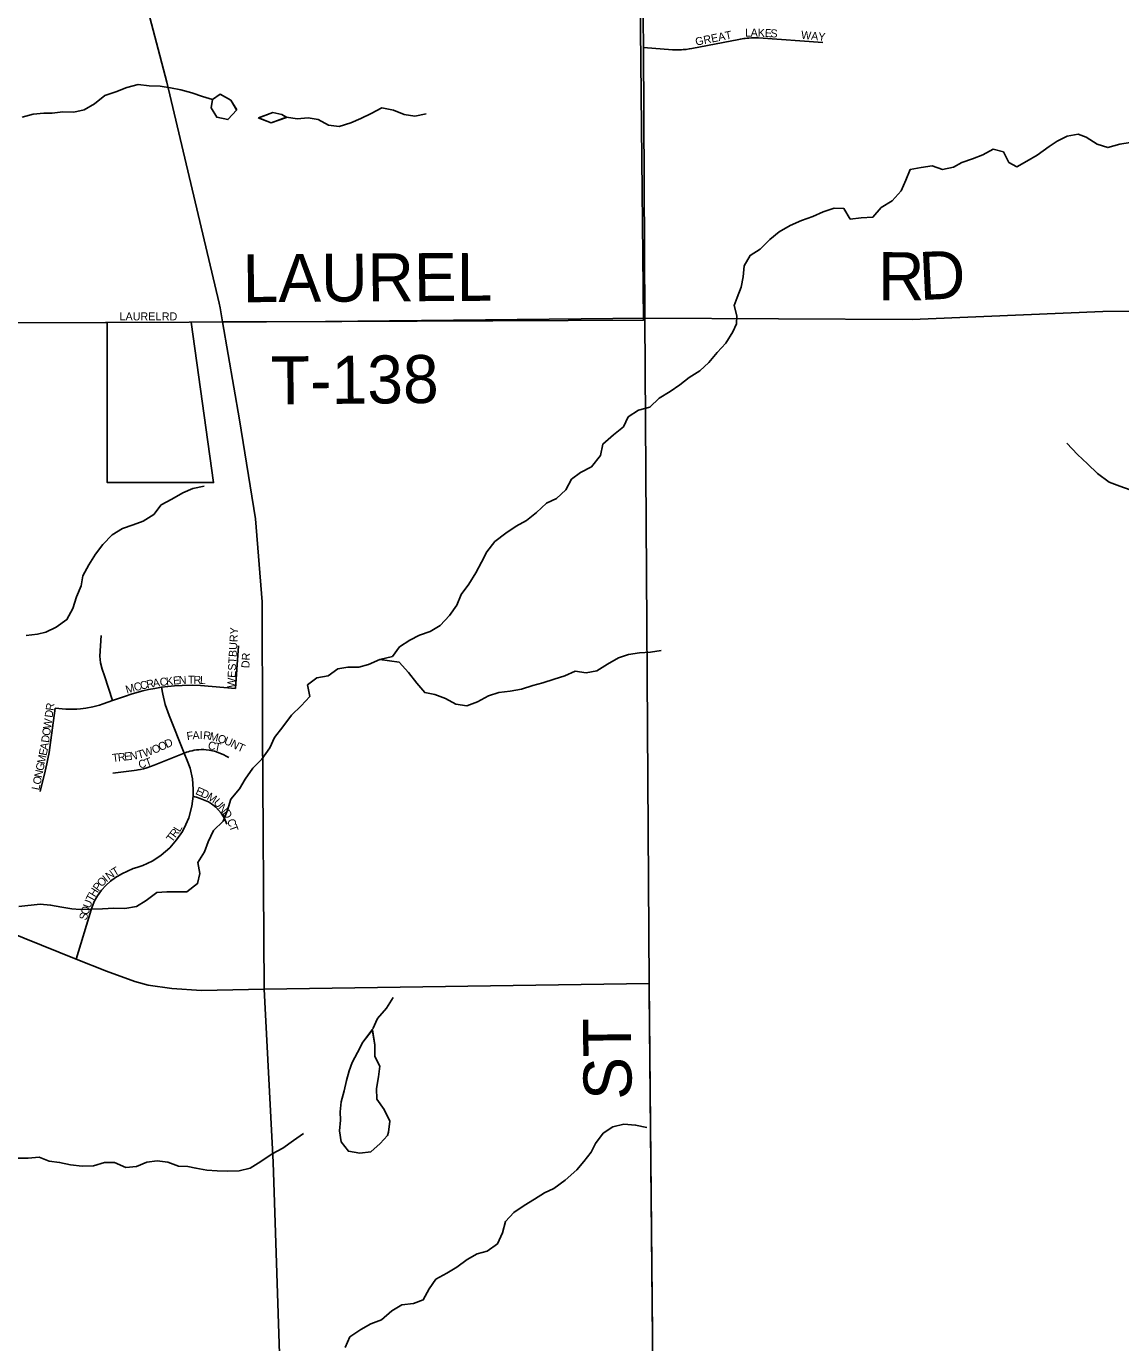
# Model space of a CAD drawing. Extents: x 1985906 to 2277390, y 930619 to 1324581.
# Drawn here: x 2161419 to 2168256, y 1169867 to 1178091 of the extents above; entities that cross this region are included whole.
import ezdxf

# ---------------------------------------------------------------- set-up
doc = ezdxf.new("R2010")
doc.units = 0
for name, color, linetype in [('GM_X_City_Street', 7, 'Continuous'), ('GM_X_City_Street_Text', 7, 'Continuous'), ('GM_X_Corporation', 7, 'Continuous'), ('GM_X_County_Road', 7, 'Continuous'), ('GM_X_County_Road_Text', 7, 'Continuous'), ('GM_X_Interstate_Route', 7, 'Continuous'), ('GM_X_Minor_Lake', 7, 'Continuous'), ('GM_X_Minor_River', 7, 'Continuous'), ('GM_X_Township', 7, 'Continuous'), ('GM_X_Township_Road', 7, 'Continuous'), ('GM_X_Township_Road_Text', 7, 'Continuous'), ('GM_X_Township_Subdivision', 7, 'Continuous'), ('GM_X_Township_Subdivision_Text', 7, 'Continuous')]:
    doc.layers.add(name, color=color, linetype=linetype)

msp = doc.modelspace()

# ---------------------------------------------------------------- linework, layer by layer
at = {"layer": 'GM_X_City_Street'}
msp.add_lwpolyline([(2161913.5, 1176241.1), (2162435.9, 1176243.4), (2162435.9, 1176243.4)], dxfattribs=at)
at = {"layer": 'GM_X_Corporation'}
msp.add_lwpolyline([(2165231, 1180493.5), (2165275.3, 1176255.9), (2162448.3, 1176243.5), (2162589, 1175240.2), (2161924.6, 1175240.4), (2161924.9, 1176241.2), (2161352.7, 1176238.6)], dxfattribs=at)
at = {"layer": 'GM_X_County_Road'}
for points in [[(2165283.9, 1176268.5), (2165274, 1177959.3), (2165260.7, 1179184.2), (2165252.3, 1180491.4)], [(2165311.4, 1172058.3), (2165310.9, 1172112), (2165283.9, 1176268.5)], [(2160862.1, 1172612.4), (2161730.7, 1172263.5), (2161919.6, 1172187.7), (2162097.8, 1172123.2), (2162179.8, 1172100), (2162327.7, 1172079.3), (2162513.4, 1172067), (2162904.8, 1172075.7), (2165310.9, 1172112)], [(2165355.1, 1167062.2), (2165357.7, 1167072.5), (2165311.4, 1172058.3)]]:
    msp.add_lwpolyline(points, dxfattribs=at)
at = {"layer": 'GM_X_Interstate_Route'}
for points in [[(2162629.6, 1176333), (2162624.7, 1176360.8), (2162296.5, 1177743), (2161891.8, 1179289.8), (2161848.4, 1179451.3), (2161715.6, 1179936.9)], [(2162904.8, 1172075.7), (2162895.3, 1173691.6), (2162891.6, 1174495.6), (2162851.1, 1175014.9), (2162750.8, 1175632.7), (2162644.9, 1176244.3), (2162629.6, 1176333)], [(2163747.3, 1164202.4), (2163580.8, 1165199.3), (2163564.6, 1165296.3), (2163396.8, 1166300.5), (2163267.4, 1167027.3), (2163191.1, 1167531.9), (2163091.3, 1168366.4), (2163015.9, 1169357), (2162961.5, 1170995.3), (2162904.8, 1172075.7)]]:
    msp.add_lwpolyline(points, dxfattribs=at)
at = {"layer": 'GM_X_Minor_Lake'}
for points in [[(2162581.9, 1177634.6), (2162573, 1177582.5), (2162609, 1177522.4), (2162678.9, 1177508.4), (2162733.5, 1177568.4)], [(2162581.9, 1177634.6), (2162573, 1177582.5), (2162609, 1177522.4), (2162678.9, 1177508.4), (2162733.7, 1177568.5)], [(2162733.5, 1177568.4), (2162696.8, 1177628.6), (2162630.9, 1177666.7), (2162581.9, 1177634.6)], [(2162732.8, 1177569.7), (2162696.8, 1177628.6), (2162630.9, 1177666.7), (2162581.9, 1177634.6)], [(2162868.4, 1177519), (2162948.8, 1177488.1), (2163045.2, 1177522.7)], [(2163044.2, 1177522.3), (2163014.5, 1177540.6), (2162959.9, 1177552.4), (2162869.6, 1177518.6)], [(2162869.6, 1177518.6), (2162948.8, 1177488.1), (2163044.2, 1177522.3)], [(2163044.1, 1177522.4), (2163014.5, 1177540.6), (2162959.9, 1177552.4), (2162870.9, 1177519)], [(2163581.5, 1171822.4), (2163521.2, 1171744.1), (2163488.4, 1171679.5), (2163455.5, 1171616.8), (2163436.4, 1171566.3), (2163419.5, 1171505.9), (2163404.7, 1171441.6), (2163385.9, 1171371.1), (2163379, 1171308.9), (2163381.9, 1171256.8), (2163375.1, 1171190.6), (2163386.3, 1171122.7), (2163431.3, 1171063.3), (2163503.4, 1171050.6), (2163571.2, 1171059.8), (2163630.2, 1171110.9), (2163675.2, 1171161.8)], [(2163580.8, 1171821.6), (2163521.2, 1171744.1), (2163488.4, 1171679.5), (2163455.5, 1171616.8), (2163436.4, 1171566.3), (2163419.5, 1171505.9), (2163404.7, 1171441.6), (2163385.9, 1171371.1), (2163379, 1171308.9), (2163381.9, 1171256.8), (2163375.1, 1171190.6), (2163386.3, 1171122.7), (2163431.3, 1171063.3), (2163503.4, 1171050.6), (2163571.2, 1171059.8), (2163630.2, 1171110.9), (2163675.2, 1171161.8)], [(2163675.2, 1171161.8), (2163682.8, 1171182), (2163689.6, 1171252.2), (2163654.4, 1171323.7), (2163609.3, 1171389.1), (2163606.1, 1171455.1), (2163618.9, 1171527.5), (2163627.6, 1171595.7), (2163596.6, 1171655.3), (2163597.4, 1171727.5), (2163580.8, 1171826.5)], [(2163675.2, 1171161.8), (2163682.8, 1171182), (2163689.6, 1171252.2), (2163654.4, 1171323.7), (2163609.3, 1171389.1), (2163606.1, 1171455.1), (2163618.9, 1171527.5), (2163627.6, 1171595.7), (2163596.6, 1171655.3), (2163597.4, 1171727.5), (2163581.5, 1171822.4)]]:
    msp.add_lwpolyline(points, dxfattribs=at)
at = {"layer": 'GM_X_Minor_River'}
for points in [[(2161392.3, 1177523.5), (2161461.8, 1177542.8), (2161527.7, 1177547.9), (2161581.6, 1177548.9), (2161647.4, 1177556.1), (2161715.3, 1177555.2), (2161781, 1177568.4), (2161844.2, 1177607.6), (2161909.2, 1177658.8), (2161978.7, 1177682.1), (2162046.1, 1177709.3), (2162117.7, 1177726.6), (2162185.8, 1177719.8), (2162255.7, 1177717), (2162319.8, 1177706.1), (2162384, 1177693.2), (2162452.2, 1177676.3), (2162520.5, 1177651.5), (2162582.7, 1177634.6)], [(2163044.1, 1177522.4), (2163112.2, 1177513.6), (2163180, 1177518.8), (2163242.1, 1177507.8), (2163306.6, 1177472.9), (2163374.6, 1177466.1), (2163446.2, 1177487.4), (2163509.6, 1177514.5), (2163573, 1177545.7), (2163640.3, 1177580.9), (2163712.4, 1177566.2), (2163780.8, 1177539.3), (2163846.9, 1177530.5), (2163916.6, 1177543.7)], [(2163626.9, 1174134.4), (2163706.5, 1174153.8), (2163751.4, 1174214.7), (2163814.6, 1174255.9), (2163875.9, 1174287), (2163941.4, 1174310.2), (2164004.7, 1174347.3), (2164063.5, 1174410.5), (2164108.3, 1174475.4), (2164135.1, 1174542), (2164183.9, 1174607), (2164226.6, 1174675.8), (2164263.4, 1174742.6), (2164296.2, 1174807.3), (2164347, 1174872.3), (2164414, 1174923.6), (2164479.1, 1174968.8), (2164544.4, 1175004), (2164605.5, 1175053.1), (2164668.3, 1175112.3), (2164731.7, 1175141.5), (2164790.7, 1175194.6), (2164825.5, 1175261.4), (2164880.7, 1175304.4), (2164950, 1175339.7), (2165006.7, 1175408.8), (2165021.4, 1175481.2), (2165088.3, 1175538.5), (2165149.3, 1175589.6), (2165180.2, 1175650.3), (2165243.3, 1175693.5), (2165314.9, 1175710.8), (2165373.8, 1175767.9), (2165441, 1175809.1), (2165502.2, 1175850.3), (2165561.3, 1175897.4), (2165626.5, 1175938.6), (2165683.5, 1175991.7), (2165734.3, 1176052.7), (2165789.2, 1176111.8), (2165833.9, 1176182.7), (2165857, 1176233.2), (2165858.1, 1176283.3), (2165841, 1176347.1), (2165860.1, 1176397.5), (2165884.9, 1176462.1), (2165897.8, 1176526.4), (2165904.6, 1176594.7), (2165941.4, 1176659.4), (2166004.6, 1176698.6), (2166063.5, 1176759.8), (2166122.6, 1176806.9), (2166191.8, 1176846.2), (2166261.1, 1176877.4), (2166332.6, 1176902.7), (2166398, 1176931.9), (2166465.5, 1176955.1), (2166527.4, 1176952.2), (2166566.5, 1176886.8), (2166634.3, 1176894), (2166708.1, 1176899.3), (2166759, 1176958.3), (2166828.2, 1177001.6), (2166885, 1177062.7), (2166913.8, 1177129.3), (2166940.6, 1177195.9), (2167010.3, 1177209.1), (2167078, 1177220.3), (2167142.3, 1177197.4), (2167212, 1177210.7), (2167263.4, 1177239.6), (2167330.9, 1177262.8), (2167394.4, 1177288), (2167459.7, 1177323.2), (2167523.9, 1177306.3), (2167557, 1177240.7), (2167607.4, 1177213.6), (2167670.7, 1177248.8), (2167734, 1177285.9), (2167808.9, 1177339.3), (2167860.2, 1177374.3), (2167921.6, 1177405.4), (2167991.3, 1177416.7), (2168041.5, 1177399.5), (2168108.2, 1177354.6), (2168176.5, 1177333.7), (2168250, 1177355.1), (2168315.8, 1177364.2)], [(2167919.4, 1175485.8), (2167986.5, 1175416.9), (2168049.4, 1175357.9), (2168110.4, 1175296.8), (2168183.3, 1175244), (2168251.6, 1175219.1), (2168315.9, 1175196.2)], [(2161417.2, 1174286), (2161489, 1174293.3), (2161540.7, 1174306.2), (2161606.1, 1174337.4), (2161673.2, 1174384.7), (2161709.9, 1174453.4), (2161732.6, 1174526), (2161761.3, 1174594.6), (2161772.2, 1174658.9), (2161808.9, 1174727.7), (2161851.7, 1174792.5), (2161896.6, 1174853.4), (2161955.5, 1174914.6), (2162020.7, 1174953.8), (2162086.2, 1174977), (2162149.7, 1175000.1), (2162214.9, 1175041.3), (2162261.7, 1175102.3), (2162329, 1175137.5), (2162396.2, 1175176.8), (2162459.7, 1175203.9), (2162529.3, 1175219.2)], [(2163626.9, 1174134.4), (2163749.1, 1174118.5), (2163806.1, 1174053.3), (2163859.2, 1173988.1), (2163908.2, 1173928.9), (2163972.3, 1173916), (2164038.7, 1173891.1), (2164103.2, 1173856.2), (2164171.3, 1173845.3), (2164238.8, 1173870.6), (2164306, 1173907.8), (2164371.6, 1173929), (2164441.3, 1173938.2), (2164513, 1173949.5), (2164584.5, 1173972.8), (2164646.1, 1173989.9), (2164717.6, 1174013.2), (2164783.2, 1174032.4), (2164848.6, 1174061.6), (2164916.6, 1174052.8), (2164982.4, 1174063.9), (2165049.5, 1174105.2), (2165118.7, 1174146.4), (2165180.3, 1174167.6), (2165250, 1174176.8), (2165317.8, 1174182), (2165385.6, 1174191.2)], [(2161373.1, 1172592.1), (2161504.7, 1172606.5), (2161570.7, 1172601.6), (2161640.8, 1172588.8), (2161702.9, 1172577.9), (2161755, 1172572.8), (2161824.8, 1172576), (2161894.7, 1172577.2), (2161966.5, 1172582.5), (2162034.5, 1172579.7), (2162108.1, 1172593), (2162167.4, 1172630.1), (2162234.4, 1172679.4), (2162296.3, 1172684.4), (2162360.2, 1172683.6), (2162422.1, 1172684.6), (2162489.1, 1172735.9), (2162504, 1172798.3), (2162490.8, 1172866.2), (2162531.6, 1172933), (2162554.4, 1172995.5), (2162589.2, 1173066.3), (2162650, 1173125.4), (2162676.8, 1173194), (2162697.5, 1173262.5), (2162750.3, 1173327.6), (2162787.2, 1173388.3), (2162833.9, 1173457.3), (2162890.9, 1173512.3), (2162939.6, 1173583.3), (2162970.4, 1173648), (2163021.1, 1173715), (2163075.8, 1173788.1), (2163136.7, 1173845.2), (2163189.6, 1173904.3), (2163176.3, 1173976.2), (2163233.5, 1174021.3), (2163305.2, 1174032.5), (2163366.3, 1174077.7), (2163428.1, 1174086.8), (2163495.9, 1174088), (2163557.6, 1174105.1), (2163626.9, 1174134.4)], [(2163583.6, 1171827.4), (2163612.4, 1171892), (2163669.2, 1171957.1), (2163710, 1172024)], [(2163410.9, 1169836.8), (2163439.7, 1169903.4), (2163508.8, 1169950.7), (2163572.1, 1169985.9), (2163637.6, 1170009.1), (2163702.5, 1170066.3), (2163765.7, 1170103.5), (2163837.5, 1170112.8), (2163899, 1170135.9), (2163935.7, 1170204.6), (2163978.6, 1170263.5), (2164045.9, 1170300.7), (2164109.1, 1170339.9), (2164174.2, 1170387.1), (2164235.5, 1170422.2), (2164299.1, 1170439.4), (2164362.2, 1170484.6), (2164395, 1170553.3), (2164413.7, 1170623.7), (2164464.6, 1170680.7), (2164529.8, 1170723.9), (2164593, 1170763.1), (2164656.2, 1170804.3), (2164715.6, 1170831.4), (2164786.6, 1170882.7), (2164859.4, 1170948.1), (2164902.4, 1170998.9), (2164947.3, 1171057.8), (2164974.3, 1171112.4), (2165023.2, 1171175.4), (2165084.3, 1171216.5), (2165152, 1171231.7), (2165226, 1171227), (2165296.1, 1171212.2)], [(2161364.8, 1171019.1), (2161430.7, 1171020.3), (2161498.6, 1171025.5), (2161560.9, 1171000.6), (2161626.9, 1170993.7), (2161695.1, 1170978.9), (2161767.2, 1170970.1), (2161839.1, 1170971.4), (2161908.6, 1170992.6), (2161970.5, 1170993.7), (2162041, 1170960.9), (2162106.7, 1170968), (2162172.2, 1170995.2), (2162235.9, 1171004.4), (2162304, 1170995.5), (2162370.3, 1170970.6), (2162428.3, 1170967.7), (2162478.4, 1170958.5), (2162546.5, 1170945.7), (2162612.5, 1170940.8), (2162676.5, 1170937.9), (2162748.4, 1170941.2), (2162818, 1170958.4), (2162885.1, 1170999.7), (2162954.2, 1171047), (2163021.5, 1171082.2), (2163088.6, 1171129.5), (2163151.7, 1171174.7)]]:
    msp.add_lwpolyline(points, dxfattribs=at)
at = {"layer": 'GM_X_Township'}
for points in [[(2171016.3, 1167170.2), (2167977.1, 1167113.9), (2167756.8, 1167110.4), (2165357.7, 1167072.5), (2165310.8, 1172112), (2165283.9, 1176268.5), (2165274.1, 1177959.3), (2165260.7, 1179184.2), (2165250.5, 1180497.8), (2165207.3, 1185923.9), (2165199.5, 1186468.8), (2165186.7, 1187204.7), (2165169.1, 1188815.1), (2165155.4, 1190893.2), (2165121.1, 1192860.3), (2165105.9, 1193377.9), (2165085.8, 1194318.7), (2167773.4, 1194381.3), (2169109.9, 1194412.4)], [(2145028.4, 1193800.8), (2151106.9, 1193912.6), (2158006.9, 1194141.9), (2158831.1, 1194172.4), (2159224.5, 1194187.1), (2161453.7, 1194270.4), (2161645.6, 1194276.5), (2162163.4, 1194282.6), (2162687.3, 1194296.8), (2165085.8, 1194318.7), (2165105.9, 1193377.9), (2165121.1, 1192860.3), (2165155.4, 1190893.2), (2165169.1, 1188815.1), (2165186.7, 1187204.7), (2165199.5, 1186468.8), (2165207.3, 1185923.9), (2165250.5, 1180497.8), (2165260.7, 1179184.2), (2165274.1, 1177959.3), (2165283.9, 1176268.5), (2165310.8, 1172112), (2165357.7, 1167072.5)]]:
    msp.add_lwpolyline(points, dxfattribs=at)
at = {"layer": 'GM_X_Township_Road'}
for points in [[(2165283.9, 1176268.5), (2166954, 1176258.4), (2167400.8, 1176278.5), (2168144.8, 1176308.5), (2169138.1, 1176322.6), (2170919.6, 1176328.5)], [(2161338.8, 1176238.6), (2161913.5, 1176241.1), (2161913.5, 1176241.1)], [(2162435.9, 1176243.4), (2162644.9, 1176244.3), (2163289.1, 1176247.2), (2163291.2, 1176247.2)], [(2163291.2, 1176247.2), (2165283.9, 1176268.5)]]:
    msp.add_lwpolyline(points, dxfattribs=at)
at = {"layer": 'GM_X_Township_Subdivision'}
for points in [[(2165274, 1177959.3), (2165456.1, 1177944.2), (2165462.8, 1177943.8), (2165470.9, 1177943.6), (2165479.7, 1177943.5), (2165487.5, 1177943.5), (2165498.9, 1177943.7), (2165512.1, 1177944.3), (2165523.4, 1177945.2), (2165540.6, 1177946.9), (2165560.3, 1177949.5), (2165577.9, 1177952.6), (2165871.6, 1178009.6), (2165880.4, 1178011.3), (2165892.1, 1178013.2), (2165902.7, 1178014.7), (2165911.1, 1178015.7), (2165921.8, 1178016.8), (2165933.8, 1178017.7), (2165950.7, 1178018.5), (2165972.5, 1178018.8), (2165993.3, 1178018.1), (2166395.5, 1177989.9)], [(2161957.2, 1173879), (2161907.2, 1174033.1), (2161893.6, 1174074.9), (2161883.5, 1174114.1), (2161878.7, 1174157.2), (2161885.9, 1174285.8)], [(2162726.4, 1173953.9), (2162745.1, 1174221.2)], [(2161600.4, 1173831.2), (2161665.2, 1173825.5), (2161686, 1173824.7), (2161709.8, 1173824.6), (2161733.9, 1173825.4), (2161757.2, 1173827.1), (2161790.9, 1173831.3), (2161834.5, 1173839.6), (2161876.1, 1173850.7), (2161899.8, 1173858.5), (2161957.2, 1173879), (2162039.8, 1173906.7), (2162073.7, 1173918), (2162109.8, 1173928.9), (2162147.8, 1173939.1), (2162182.7, 1173947.2), (2162222.2, 1173955.1), (2162263.6, 1173961.9), (2162302.7, 1173967), (2162343.9, 1173970.9), (2162392.4, 1173973.7), (2162457.1, 1173974.5), (2162508.2, 1173972.5), (2162726.4, 1173953.9)], [(2161730.7, 1172263.5), (2161825, 1172571.6), (2161831, 1172590.5), (2161846.1, 1172627), (2161863.7, 1172659.1), (2161888.2, 1172693.7), (2161915.4, 1172723.9), (2161945.9, 1172750.7), (2161977.3, 1172773), (2162014.9, 1172795.8), (2162051, 1172813.9), (2162086.8, 1172828.8), (2162108.7, 1172835), (2162146.3, 1172848.1), (2162174.7, 1172860.4), (2162209.1, 1172878.2), (2162261.4, 1172912.4), (2162316, 1172959.7), (2162358.3, 1173007.8), (2162394.1, 1173060.9), (2162416.7, 1173104.2), (2162434.1, 1173147.2), (2162453.5, 1173218.7), (2162461, 1173281.4), (2162462.3, 1173324.4), (2162456.6, 1173389.7), (2162441.8, 1173455.6), (2162424.6, 1173504.1), (2162406.2, 1173550.9), (2162310.7, 1173786.1), (2162287.3, 1173854.2), (2162271.1, 1173919.5), (2162263.6, 1173961.9)], [(2161505.3, 1173310.3), (2161537, 1173437.4), (2161541.6, 1173456.8), (2161547.8, 1173484.6), (2161553.7, 1173513.9), (2161561.2, 1173555.2), (2161566.1, 1173586.6), (2161600.4, 1173831.2)], [(2162406.2, 1173550.9), (2162420, 1173556), (2162430.2, 1173559.4), (2162440.5, 1173562.3), (2162454.9, 1173565.7), (2162468.1, 1173568.3), (2162482, 1173570.2), (2162497.2, 1173571.7), (2162512.4, 1173572.3), (2162529, 1173572.1), (2162543.3, 1173571.2), (2162562.2, 1173569), (2162581.6, 1173565.5), (2162595.4, 1173562.1), (2162606.6, 1173558.8), (2162622.8, 1173553.3), (2162638.7, 1173546.8), (2162653.9, 1173539.6), (2162668.6, 1173531.6), (2162685.1, 1173522.5)], [(2161959.2, 1173425), (2162093.3, 1173441.4), (2162107.1, 1173443.5), (2162116.7, 1173445.1), (2162133.2, 1173448.4), (2162150.7, 1173452.6), (2162173, 1173458.8), (2162195.2, 1173466.2), (2162217, 1173474.5), (2162406.2, 1173550.9)], [(2162461, 1173281.4), (2162471, 1173278), (2162482.9, 1173274.3), (2162505.7, 1173266.9), (2162537.2, 1173255.2), (2162556.7, 1173245.4), (2162576.9, 1173232.8), (2162602.3, 1173212.7), (2162636.6, 1173174.6), (2162656.9, 1173141.7), (2162671.8, 1173106.4)]]:
    msp.add_lwpolyline(points, dxfattribs=at)

# ---------------------------------------------------------------- texts
at = {"layer": 'GM_X_City_Street_Text'}
for s, p in [('LAUREL', (2162002, 1176253.9)), ('RD', (2162266, 1176253.8))]:
    msp.add_text(s, height=50, rotation=0.00001, dxfattribs=at).set_placement(p)
at = {"layer": 'GM_X_County_Road_Text'}
msp.add_text('ST', height=300, rotation=90.59034, dxfattribs=at).set_placement((2165201.6, 1171385.6))
at = {"layer": 'GM_X_Township_Road_Text'}
for s, rotation, p in [('LAUREL', 0.3481, (2162771.3, 1176367)), ('R', 359.96097, (2166740.4, 1176380.1)), ('D', 2.73508, (2167002.4, 1176380.3)), ('T-138', 0.5614, (2162948.7, 1175728.2))]:
    msp.add_text(s, height=300, rotation=rotation, dxfattribs=at).set_placement(p)
at = {"layer": 'GM_X_Township_Subdivision_Text'}
for s, rotation, p in [('GREAT', 11.30806, (2165603.8, 1177969.7)), ('L', 359.94536, (2165909.2, 1178027)), ('A', 359.62838, (2165944.3, 1178027)), ('K', 357.57311, (2165987.9, 1178026.7)), ('E', 356.82926, (2166031.6, 1178024.9)), ('S', 356.83575, (2166066.8, 1178022.9)), ('WAY', 354.64735, (2166257.7, 1178013.8)), ('WESTBURY', 86.98599, (2162723, 1173956.9)), ('DR', 86.98901, (2162812.4, 1174080.1)), ('M', 16.7987, (2162047.6, 1173921.4)), ('C', 14.28366, (2162097.6, 1173936.5)), ('C', 12.83441, (2162135.6, 1173946.2)), ('R', 10.52419, (2162173.7, 1173954.9)), ('A', 9.04193, (2162212.3, 1173962)), ('C', 6.76658, (2162255.2, 1173968.9)), ('K', 5.66928, (2162294.3, 1173973.5)), ('E', 5.58281, (2162338.1, 1173977.9)), ('N', 2.73359, (2162372.5, 1173981.2)), ('T', 0.00001, (2162429, 1173983.4)), ('R', 359.48996, (2162464, 1173983.4)), ('L', 357.10211, (2162503.1, 1173983)), ('D', 81.98697, (2161582.6, 1173769.6)), ('R', 81.98324, (2161588.8, 1173813.2)), ('W', 81.98876, (2161572.8, 1173699.9)), ('D', 81.94221, (2161560.5, 1173612.7)), ('O', 82.00935, (2161566.7, 1173656.3)), ('F', 8.36191, (2162424.5, 1173631.4)), ('A', 2.77726, (2162458.1, 1173636.4)), ('I', 359.69408, (2162501.3, 1173638.5)), ('R', 353.15819, (2162521.8, 1173638.5)), ('M', 346.75009, (2162559.6, 1173634)), ('O', 342.04884, (2162610, 1173622.2)), ('U', 338.66123, (2162651.1, 1173608.9)), ('E', 78.17148, (2161545.1, 1173531.3)), ('A', 80.12704, (2161552.7, 1173567.6)), ('T', 15.20708, (2162119.7, 1173514.5)), ('W', 17.91392, (2162156.2, 1173524.5)), ('O', 24.42494, (2162216.4, 1173544.3)), ('O', 24.09121, (2162256.4, 1173562.5)), ('D', 24.09277, (2162296.5, 1173580.5)), ('C', 346.7706, (2162550.1, 1173578.1)), ('T', 349.12231, (2162590.8, 1173568.5)), ('N', 331.27443, (2162690.6, 1173593.6)), ('T', 336.26225, (2162733.4, 1173570.4)), ('G', 78.15861, (2161525.3, 1173436.6)), ('M', 78.17954, (2161534.3, 1173479.7)), ('T', 6.48801, (2161958.6, 1173495.1)), ('R', 6.4743, (2161993.6, 1173499.1)), ('E', 6.46087, (2162032.9, 1173503.5)), ('N', 7.17692, (2162068.6, 1173507.6)), ('C', 12.43398, (2162125.4, 1173454.4)), ('T', 19.8148, (2162170.8, 1173464.9)), ('O', 78.18744, (2161507.3, 1173350.4)), ('N', 78.17999, (2161516.3, 1173393.5)), ('L', 78.17042, (2161500, 1173316)), ('E', 336.06248, (2162472.1, 1173296.3)), ('D', 335.69353, (2162504.2, 1173282)), ('M', 328.45216, (2162542.9, 1173264.7)), ('U', 312.43393, (2162585, 1173239.4)), ('N', 310.23379, (2162614.4, 1173207.3)), ('D', 305.35729, (2162642.1, 1173174.6)), ('R', 52.82235, (2162350.3, 1173017.9)), ('L', 58.96277, (2162377.5, 1173054.2)), ('C', 290.13251, (2162671.7, 1173130)), ('T', 289.52338, (2162685.2, 1173092.9)), ('T', 52.76951, (2162329, 1172989.8)), ('T', 30.58885, (2161970.9, 1172780.3)), ('O', 45.91183, (2161890.5, 1172711)), ('I', 39.39704, (2161920, 1172741.6)), ('N', 36.10932, (2161936.4, 1172755.1)), ('T', 61.95643, (2161832.3, 1172617)), ('H', 58.54142, (2161848.5, 1172647.4)), ('P', 53.68741, (2161870.8, 1172684)), ('O', 73.64623, (2161804.9, 1172536.3)), ('U', 68.56388, (2161816.9, 1172577.4)), ('S', 73.65672, (2161795, 1172502.5))]:
    msp.add_text(s, height=50, rotation=rotation, dxfattribs=at).set_placement(p)

doc.saveas('drawing.dxf')
